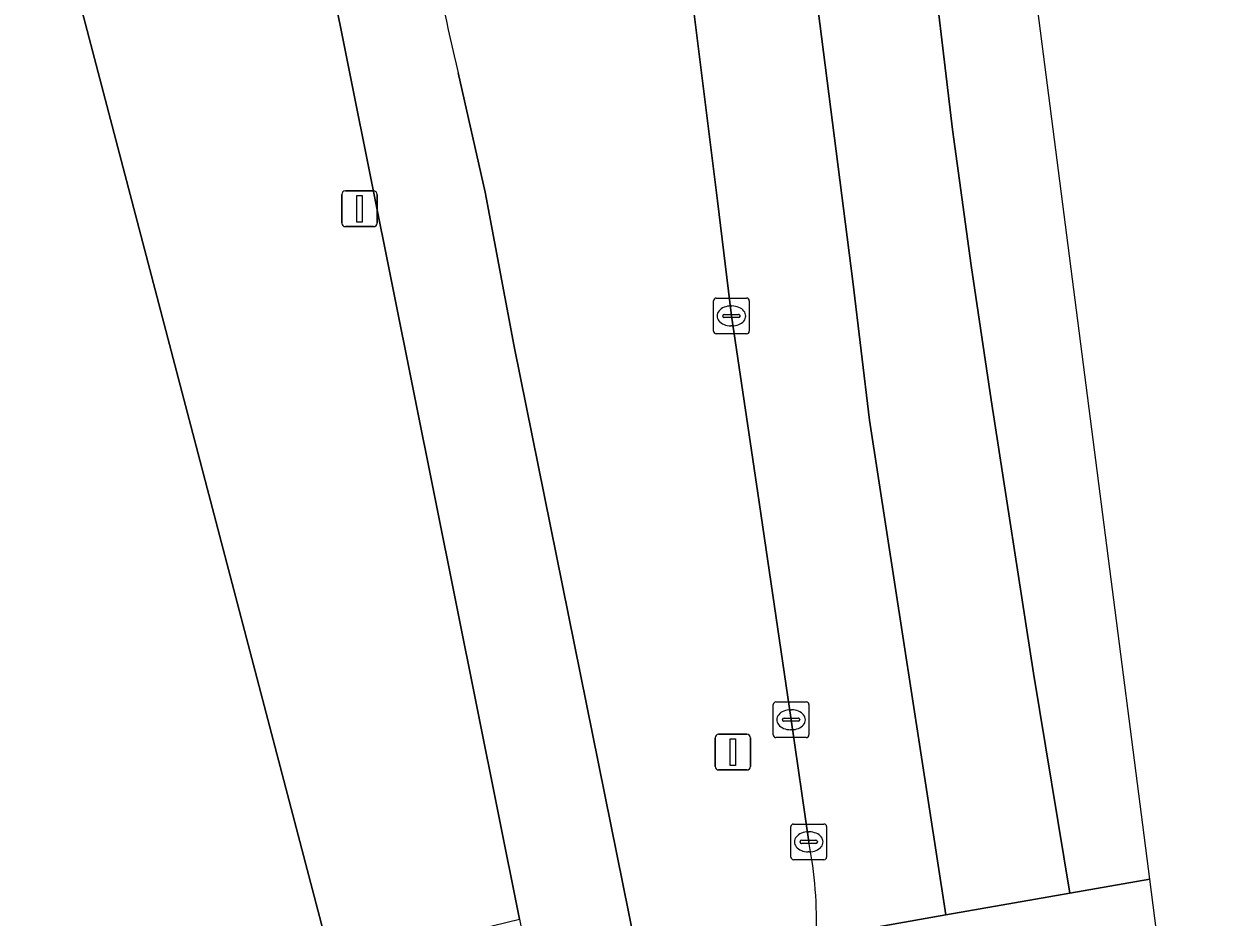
# Model space of a CAD drawing. Extents: x 160806 to 161707, y 383696 to 384148.
# Drawn here: x 161452.77 to 161486.22, y 384006.6 to 384031.63 of the extents above; entities that cross this region are included whole.
import ezdxf

# ---------------------------------------------------------------- set-up
doc = ezdxf.new("R2010")
doc.units = 0
for name, color, linetype in [('IMGEO_Berm_groen', 7, 'Continuous'), ('IMGEO_Erf', 7, 'Continuous'), ('IMGEO_Fietspad_gesloten', 7, 'Continuous'), ('IMGEO_Kolk', 7, 'Continuous'), ('IMGEO_Lichtmast', 7, 'Continuous'), ('IMGEO_Rijbaan_lokaal_gesloten', 7, 'Continuous'), ('IMGEO_Voetpad_open', 7, 'Continuous')]:
    doc.layers.add(name, color=color, linetype=linetype)

msp = doc.modelspace()

# ---------------------------------------------------------------- linework, layer by layer
at = {"layer": 'IMGEO_Berm_groen'}
for points in [[(161474.771, 384008.706), (161474.275, 384012.129), (161473.38, 384018.223), (161472.603, 384023.447), (161472.211, 384026.674), (161471.5, 384032.367), (161470.766, 384038.789), (161470.378, 384043.661), (161469.506, 384053.185)], [(161464.941, 384030.258), (161465.695, 384026.915), (161466.511, 384022.591), (161471.245, 383999.163)]]:
    msp.add_lwpolyline(points, dxfattribs=at)
for centre, radius, start, end in [((161521.436, 384043.839), 58.104, 185.67099, 193.51668), ((161463.637, 384006.501), 11.35, 357.5662, 11.2018)]:
    msp.add_arc(centre, radius, start, end, dxfattribs=at)
at = {"layer": 'IMGEO_Erf'}
msp.add_lwpolyline([(161413.409, 383992.628), (161458.747, 384004.559), (161461.411, 384005.26), (161453.943, 384033.741), (161445.665, 384065.946), (161445.478, 384065.898), (161445.424, 384066.108), (161452.455, 384067.912), (161451.589, 384071.326), (161451.571, 384071.399), (161448.884, 384070.717), (161448.158, 384070.533), (161447.94, 384070.478), (161446.782, 384074.966), (161443.637, 384074.211), (161443.872, 384073.346), (161443.387, 384073.222), (161433.705, 384110.238), (161431.88, 384110.786), (161340.245, 384108.543), (161340.622, 384097.038), (161340.303, 384097.037), (161330.498, 384096.753)], dxfattribs=at)
at = {"layer": 'IMGEO_Fietspad_gesloten'}
for points in [[(161461.317, 384033.183), (161466.661, 384006.536), (161467.064, 384004.527), (161468.718, 383996.277)], [(161471.245, 383999.163), (161466.511, 384022.591), (161465.695, 384026.915), (161464.941, 384030.258)]]:
    msp.add_lwpolyline(points, dxfattribs=at)
msp.add_arc((161521.436, 384043.839), 58.104, 185.67099, 193.51668, dxfattribs=at)
at = {"layer": 'IMGEO_Kolk'}
for p, q in [((161472.177, 384023.947), (161473.029, 384023.947)), ((161472.102, 384023.021), (161472.102, 384023.873)), ((161472.59, 384023.727), (161472.615, 384023.727)), ((161473.103, 384023.873), (161473.103, 384023.021)), ((161472.361, 384023.441), (161472.361, 384023.453)), ((161472.799, 384023.404), (161472.401, 384023.404)), ((161472.404, 384023.49), (161472.802, 384023.49)), ((161472.845, 384023.453), (161472.845, 384023.441)), ((161473.029, 384022.947), (161472.177, 384022.947)), ((161472.613, 384023.167), (161472.588, 384023.167)), ((161473.849, 384012.629), (161474.701, 384012.629)), ((161473.774, 384011.703), (161473.774, 384012.555)), ((161474.262, 384012.409), (161474.287, 384012.409)), ((161474.775, 384012.555), (161474.775, 384011.703)), ((161474.033, 384012.123), (161474.033, 384012.135)), ((161474.471, 384012.086), (161474.073, 384012.086)), ((161474.076, 384012.172), (161474.474, 384012.172)), ((161474.517, 384012.135), (161474.517, 384012.123)), ((161474.701, 384011.629), (161473.849, 384011.629)), ((161474.285, 384011.849), (161474.26, 384011.849)), ((161474.27, 384008.28), (161474.27, 384009.132)), ((161474.345, 384009.206), (161475.197, 384009.206)), ((161474.758, 384008.986), (161474.783, 384008.986)), ((161475.271, 384009.132), (161475.271, 384008.28)), ((161474.529, 384008.7), (161474.529, 384008.712)), ((161474.967, 384008.663), (161474.569, 384008.663)), ((161474.572, 384008.749), (161474.97, 384008.749)), ((161475.013, 384008.712), (161475.013, 384008.7)), ((161474.781, 384008.426), (161474.756, 384008.426)), ((161475.197, 384008.206), (161474.345, 384008.206))]:
    msp.add_line(p, q, dxfattribs=at)
for points in [[(161472.177, 384023.947), (161473.029, 384023.947)], [(161472.102, 384023.021), (161472.102, 384023.873)], [(161473.103, 384023.873), (161473.103, 384023.021)], [(161473.029, 384022.947), (161472.177, 384022.947)], [(161473.849, 384012.629), (161474.701, 384012.629)], [(161473.774, 384011.703), (161473.774, 384012.555)], [(161474.775, 384012.555), (161474.775, 384011.703)], [(161474.701, 384011.629), (161473.849, 384011.629)], [(161474.27, 384008.28), (161474.27, 384009.132)], [(161474.345, 384009.206), (161475.197, 384009.206)], [(161475.271, 384009.132), (161475.271, 384008.28)], [(161475.197, 384008.206), (161474.345, 384008.206)]]:
    msp.add_lwpolyline(points, dxfattribs=at)
for centre, radius, start, end in [((161472.179, 384023.871), 0.0765, 91.552, 178.448), ((161472.179, 384023.871), 0.0765, 91.552, 178.448), ((161473.027, 384023.871), 0.0765, 1.552, 88.448), ((161473.027, 384023.871), 0.0765, 1.552, 88.448), ((161472.401, 384023.45), 0.0403, 85.8775, 175.7526), ((161472.398, 384023.44), 0.0366, 178.938, 274.7102), ((161472.802, 384023.447), 0.043, 264.8664, 352.4533), ((161472.806, 384023.452), 0.0386, 1.7309, 96.639), ((161472.179, 384023.023), 0.0765, 181.552, 268.448), ((161472.179, 384023.023), 0.0765, 181.552, 268.448), ((161473.027, 384023.023), 0.0765, 271.552, 358.448), ((161473.027, 384023.023), 0.0765, 271.552, 358.448), ((161473.851, 384012.553), 0.0765, 91.552, 178.448), ((161473.851, 384012.553), 0.0765, 91.552, 178.448), ((161474.699, 384012.553), 0.0765, 1.552, 88.448), ((161474.699, 384012.553), 0.0765, 1.552, 88.448), ((161474.073, 384012.132), 0.0403, 85.8775, 175.7526), ((161474.07, 384012.122), 0.0366, 178.938, 274.7102), ((161474.474, 384012.129), 0.043, 264.8664, 352.4533), ((161474.478, 384012.134), 0.0386, 1.7309, 96.639), ((161473.851, 384011.705), 0.0765, 181.552, 268.448), ((161473.851, 384011.705), 0.0765, 181.552, 268.448), ((161474.699, 384011.705), 0.0765, 271.552, 358.448), ((161474.699, 384011.705), 0.0765, 271.552, 358.448), ((161474.347, 384009.13), 0.0765, 91.552, 178.448), ((161474.347, 384009.13), 0.0765, 91.552, 178.448), ((161475.195, 384009.13), 0.0765, 1.552, 88.448), ((161475.195, 384009.13), 0.0765, 1.552, 88.448), ((161474.569, 384008.709), 0.0403, 85.8775, 175.7526), ((161474.566, 384008.699), 0.0366, 178.938, 274.7102), ((161474.97, 384008.706), 0.043, 264.8664, 352.4533), ((161474.974, 384008.711), 0.0386, 1.7309, 96.639), ((161474.347, 384008.282), 0.0765, 181.552, 268.448), ((161474.347, 384008.282), 0.0765, 181.552, 268.448), ((161475.195, 384008.282), 0.0765, 271.552, 358.448), ((161475.195, 384008.282), 0.0765, 271.552, 358.448)]:
    msp.add_arc(centre, radius, start, end, dxfattribs=at)
for centre, major_axis, ratio, start_param, end_param in [((161472.589, 384023.447), (-0.387, 0.002), 0.722429, 4.712389, 7.853982), ((161472.614, 384023.447), (-0.39, 0.002), 0.717154, 1.570796, 4.712389), ((161474.261, 384012.129), (-0.387, 0.002), 0.722429, 4.712389, 7.853982), ((161474.286, 384012.129), (-0.39, 0.002), 0.717154, 1.570796, 4.712389), ((161474.757, 384008.706), (-0.387, 0.002), 0.722429, 4.712389, 7.853982), ((161474.782, 384008.706), (-0.39, 0.002), 0.717154, 1.570796, 4.712389)]:
    msp.add_ellipse(centre, major_axis=major_axis, ratio=ratio, start_param=start_param, end_param=end_param, dxfattribs=at)
at = {"layer": 'IMGEO_Lichtmast'}
for p, q in [((161461.78, 384026.951), (161462.57, 384026.951)), ((161462.57, 384026.951), (161461.78, 384026.951)), ((161461.68, 384026.051), (161461.68, 384026.851)), ((161461.68, 384026.851), (161461.68, 384026.051)), ((161462.67, 384026.851), (161462.67, 384026.051)), ((161462.67, 384026.051), (161462.67, 384026.851)), ((161462.57, 384025.951), (161461.78, 384025.951)), ((161461.78, 384025.951), (161462.57, 384025.951)), ((161472.144, 384010.821), (161472.144, 384011.621)), ((161472.144, 384011.621), (161472.144, 384010.821)), ((161472.244, 384011.721), (161473.034, 384011.721)), ((161473.034, 384011.721), (161472.244, 384011.721)), ((161473.134, 384011.621), (161473.134, 384010.821)), ((161473.134, 384010.821), (161473.134, 384011.621)), ((161473.034, 384010.721), (161472.244, 384010.721)), ((161472.244, 384010.721), (161473.034, 384010.721))]:
    msp.add_line(p, q, dxfattribs=at)
for points in [[(161462.1, 384026.826), (161462.25, 384026.826), (161462.25, 384026.076), (161462.1, 384026.076), (161462.1, 384026.826)], [(161472.564, 384011.596), (161472.714, 384011.596), (161472.714, 384010.846), (161472.564, 384010.846), (161472.564, 384011.596)]]:
    msp.add_lwpolyline(points, dxfattribs=at)
for centre, start, end in [((161461.78, 384026.851), 90, 180), ((161461.78, 384026.851), 90, 180), ((161462.57, 384026.851), 0, 90), ((161462.57, 384026.851), 360, 90), ((161461.78, 384026.051), 180, 270), ((161461.78, 384026.051), 180, 270), ((161462.57, 384026.051), 270, 0), ((161462.57, 384026.051), 270, 0), ((161472.244, 384011.621), 90, 180), ((161472.244, 384011.621), 90, 180), ((161473.034, 384011.621), 0, 90), ((161473.034, 384011.621), 360, 90), ((161472.244, 384010.821), 180, 270), ((161472.244, 384010.821), 180, 270), ((161473.034, 384010.821), 270, 0), ((161473.034, 384010.821), 270, 0)]:
    msp.add_arc(centre, 0.1, start, end, dxfattribs=at)
at = {"layer": 'IMGEO_Rijbaan_lokaal_gesloten'}
msp.add_lwpolyline([(161474.612, 384105.99), (161471.39, 384105.862), (161471.383, 384105.66), (161471.308, 384089.224), (161471.516, 384078.495), (161472.026, 384066.063), (161472.448, 384059.244), (161473.736, 384043.679), (161475.02, 384032.087), (161476.002, 384024.41), (161476.476, 384020.524), (161478.613, 384006.656), (161482.087, 384007.265), (161481.074, 384013.436), (161479.879, 384021.095), (161479.318, 384024.861), (161478.801, 384028.67), (161477.432, 384040.152), (161476.656, 384047.847), (161475.497, 384063.252), (161474.915, 384074.788), (161474.54, 384089.31), (161474.603, 384105.659)], close=True, dxfattribs=at)
for points in [[(161484.326, 384007.657), (161478.016, 384056.677), (161476.666, 384102.443), (161476.74, 384106.075), (161474.612, 384105.99), (161474.603, 384105.659), (161474.54, 384089.31), (161474.915, 384074.788), (161475.497, 384063.252), (161476.656, 384047.847), (161477.432, 384040.152), (161478.801, 384028.67), (161479.318, 384024.861), (161479.879, 384021.095), (161481.074, 384013.436), (161482.087, 384007.265), (161484.326, 384007.657)], [(161471.39, 384105.862), (161468.168, 384105.733), (161468.1, 384098.543), (161468.122, 384092.304), (161468.161, 384084.05), (161468.28, 384078.275), (161468.527, 384070.87), (161468.599, 384068.638), (161469.166, 384058.339), (161469.506, 384053.185), (161470.378, 384043.661), (161470.766, 384038.789), (161471.5, 384032.367), (161472.211, 384026.674), (161472.603, 384023.447), (161473.38, 384018.223), (161474.275, 384012.129), (161474.771, 384008.706)], [(161474.977, 384006.019), (161478.613, 384006.656), (161476.476, 384020.524), (161476.002, 384024.41), (161475.02, 384032.087), (161473.736, 384043.679), (161472.448, 384059.244), (161472.026, 384066.063), (161471.516, 384078.495), (161471.308, 384089.224), (161471.383, 384105.66), (161471.39, 384105.862)], [(161486.217, 383992.966), (161485.975, 383994.845), (161484.326, 384007.657), (161482.087, 384007.265), (161478.613, 384006.656), (161474.977, 384006.019)]]:
    msp.add_lwpolyline(points, dxfattribs=at)
msp.add_arc((161463.637, 384006.501), 11.35, 357.5662, 11.2018, dxfattribs=at)
at = {"layer": 'IMGEO_Voetpad_open'}
msp.add_lwpolyline([(161431.756, 384115.148), (161432.066, 384111.288), (161434.136, 384110.646), (161440.182, 384087.457), (161443.376, 384088.28), (161443.023, 384089.661), (161443.155, 384089.695), (161439.647, 384103.175), (161439.979, 384103.263), (161449.526, 384105.786), (161453.037, 384092.237), (161449.52, 384091.303), (161454.442, 384072.066), (161451.589, 384071.326), (161452.455, 384067.912), (161452.51, 384067.699), (161455.545, 384056.024), (161452.329, 384055.186), (161457.586, 384034.675), (161454.524, 384033.89), (161453.943, 384033.741), (161461.411, 384005.26), (161466.661, 384006.536), (161461.317, 384033.183)], dxfattribs=at)

doc.saveas('drawing.dxf')
